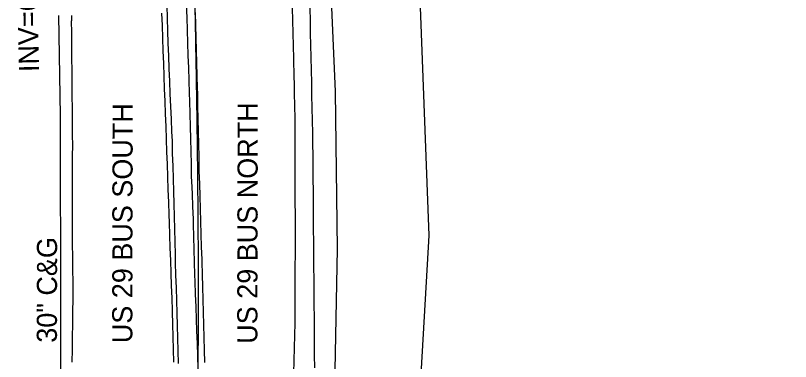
# Model space of a CAD drawing. Extents: x 1806071 to 1809844, y 912722 to 917035.
# Drawn here: x 1807795 to 1807948.7, y 914322 to 914390.5 of the extents above; entities that cross this region are included whole.
import ezdxf

# ---------------------------------------------------------------- set-up
doc = ezdxf.new("R2010")
doc.units = 0
for name, color, linetype in [('Exist Guardrail', 7, 'Continuous'), ('Exist Horizontal Alignment', 7, 'Continuous'), ('Exist Roads Curbs', 7, 'Continuous'), ('Exist Roads Curbs Text', 7, 'Continuous'), ('Exist Roads EOP', 7, 'Continuous'), ('Exist Roads EOP Text', 7, 'Continuous'), ('Exist Roads EOT', 7, 'Continuous'), ('Exist Structure Minor Pipes CMP 15 Inch Invert', 7, 'Continuous'), ('Exist Vegetation Woods Line', 7, 'Continuous')]:
    doc.layers.add(name, color=color, linetype=linetype)

msp = doc.modelspace()

# ---------------------------------------------------------------- linework, layer by layer
at = {"layer": 'Exist Guardrail'}
msp.add_lwpolyline([(1807850.76, 914510.93), (1807851.73, 914487.77), (1807853.97, 914451.62), (1807856.81, 914413.33), (1807858.44, 914375.43), (1807858.81, 914344.21), (1807858.12, 914306.52), (1807856.92, 914274.55), (1807855.37, 914244), (1807852.73, 914212.48), (1807848.46, 914181.91), (1807846.32, 914163.36), (1807846.04, 914153.64), (1807849.43, 914139.23), (1807855.94, 914121.82)], dxfattribs=at)
at = {"layer": 'Exist Horizontal Alignment'}
msp.add_spline([(1807829.7, 914431.48), (1807829.77, 914428.78), (1807829.83, 914426.08), (1807829.9, 914423.38), (1807829.96, 914420.68), (1807830.03, 914417.97), (1807830.09, 914415.27), (1807830.16, 914412.57), (1807830.22, 914409.87), (1807830.28, 914407.17), (1807830.34, 914404.46), (1807830.4, 914401.76), (1807830.46, 914399.06), (1807830.52, 914396.36), (1807830.57, 914393.66), (1807830.63, 914390.95), (1807830.68, 914388.25), (1807830.73, 914385.55), (1807830.78, 914382.85), (1807830.83, 914380.14), (1807830.88, 914377.44), (1807830.92, 914374.74), (1807830.96, 914372.04), (1807831, 914369.34), (1807831.04, 914366.63), (1807831.07, 914363.93), (1807831.1, 914361.23), (1807831.13, 914358.53), (1807831.16, 914355.82), (1807831.18, 914353.12), (1807831.2, 914350.42), (1807831.22, 914347.71), (1807831.24, 914345.01), (1807831.25, 914342.31), (1807831.25, 914339.61), (1807831.26, 914336.9), (1807831.26, 914334.2), (1807831.26, 914331.5), (1807831.25, 914328.8), (1807831.24, 914326.09), (1807831.22, 914323.39), (1807831.2, 914320.69), (1807831.18, 914317.99), (1807831.15, 914315.28), (1807831.12, 914312.58), (1807831.08, 914309.88), (1807831.04, 914307.18), (1807831, 914304.47), (1807830.94, 914301.77), (1807830.89, 914299.07), (1807830.83, 914296.37), (1807830.76, 914293.66), (1807830.69, 914290.96), (1807830.61, 914288.26), (1807830.53, 914285.56), (1807830.44, 914282.86), (1807830.35, 914280.16), (1807830.25, 914277.46), (1807830.14, 914274.76), (1807830.03, 914272.06), (1807829.92, 914269.36), (1807829.79, 914266.66), (1807829.66, 914263.96), (1807829.53, 914261.26), (1807829.38, 914258.56), (1807829.23, 914255.86), (1807829.08, 914253.16), (1807828.91, 914250.46), (1807828.74, 914247.77), (1807828.57, 914245.07), (1807828.38, 914242.37), (1807828.19, 914239.68), (1807827.99, 914236.98), (1807827.79, 914234.29), (1807827.57, 914231.59)], degree=3, dxfattribs=at)
at = {"layer": 'Exist Roads Curbs'}
msp.add_lwpolyline([(1807803.56, 914390.52), (1807803.64, 914386.65), (1807803.76, 914378.65), (1807803.88, 914370.65), (1807803.9, 914362.69), (1807803.92, 914354.69), (1807803.94, 914346.69), (1807803.96, 914338.69), (1807803.94, 914330.71), (1807803.94, 914322.71), (1807803.89, 914314.71)], dxfattribs=at)
at = {"layer": 'Exist Roads EOP'}
for points in [[(1807825.04, 914392.5), (1807825.12, 914390), (1807825.2, 914387.5), (1807825.28, 914385.01), (1807825.36, 914382.51), (1807825.44, 914379.97), (1807825.55, 914377.48), (1807825.66, 914374.98), (1807825.77, 914372.48), (1807825.89, 914369.98), (1807826, 914367.49), (1807826.08, 914365.66), (1807826.14, 914363.16), (1807826.21, 914360.67), (1807826.28, 914358.17), (1807826.35, 914355.67), (1807826.41, 914353.17), (1807826.48, 914350.67), (1807826.55, 914348.17), (1807826.61, 914345.67), (1807826.68, 914343.17), (1807826.73, 914341.55), (1807826.8, 914339.05), (1807826.87, 914336.55), (1807826.94, 914334.06), (1807827.01, 914331.56), (1807827.08, 914329.06), (1807827.15, 914326.56), (1807827.23, 914324.06), (1807827.3, 914321.56)], [(1807831.29, 914320.53), (1807831.2, 914323.03), (1807831.12, 914325.53), (1807831.03, 914328.03), (1807830.95, 914330.3), (1807830.84, 914332.8), (1807830.74, 914335.29), (1807830.64, 914337.79), (1807830.58, 914339.15), (1807830.52, 914341.65), (1807830.47, 914344.15), (1807830.41, 914346.65), (1807830.35, 914349.15), (1807830.33, 914350.17), (1807830.22, 914352.67), (1807830.11, 914355.17), (1807830.01, 914357.67), (1807829.97, 914358.55), (1807829.91, 914361.05), (1807829.85, 914363.55), (1807829.78, 914366.05), (1807829.72, 914368.55), (1807829.66, 914371.05), (1807829.6, 914373.55), (1807829.56, 914375.13), (1807829.48, 914377.62), (1807829.39, 914380.12), (1807829.31, 914382.62), (1807829.22, 914385.12), (1807829.14, 914387.62), (1807829.06, 914390.12), (1807828.97, 914392.62)], [(1807854.4, 914320.68), (1807854.37, 914323.18), (1807854.35, 914325.68), (1807854.33, 914328.18), (1807854.31, 914330.68), (1807854.29, 914333.18), (1807854.27, 914335.68), (1807854.25, 914338.18), (1807854.23, 914340.68), (1807854.21, 914343.18), (1807854.19, 914345.68), (1807854.17, 914348.18), (1807854.15, 914350.68), (1807854.13, 914353.18), (1807854.11, 914355.68), (1807854.09, 914358.18), (1807854.07, 914360.68), (1807854.05, 914363.18), (1807854.04, 914364.72), (1807853.98, 914367.22), (1807853.93, 914369.71), (1807853.88, 914372.21), (1807853.83, 914374.71), (1807853.78, 914377.21), (1807853.72, 914379.71), (1807853.67, 914382.21), (1807853.62, 914384.71), (1807853.57, 914386.97), (1807853.54, 914389.47), (1807853.51, 914391.97)], [(1807806.14, 914390.53), (1807806.17, 914389.49)], [(1807806.28, 914321.83), (1807806.32, 914324.33), (1807806.35, 914326.83), (1807806.38, 914329.33), (1807806.41, 914331.83), (1807806.45, 914334.33), (1807806.46, 914335.18), (1807806.44, 914337.68), (1807806.41, 914340.18), (1807806.39, 914342.68), (1807806.37, 914345.18), (1807806.35, 914347.68), (1807806.35, 914347.93), (1807806.36, 914350.43), (1807806.36, 914352.93), (1807806.36, 914355.43), (1807806.37, 914357.93), (1807806.37, 914360.43), (1807806.37, 914362.93), (1807806.38, 914364.59), (1807806.36, 914367.09), (1807806.34, 914369.59), (1807806.32, 914372.09), (1807806.29, 914374.59), (1807806.27, 914377.09), (1807806.25, 914379.59), (1807806.23, 914382.09), (1807806.21, 914384.59), (1807806.19, 914387.09), (1807806.17, 914389.47)]]:
    msp.add_lwpolyline(points, dxfattribs=at)
at = {"layer": 'Exist Roads EOT'}
for points in [[(1807850.27, 914319.66), (1807850.33, 914322.16), (1807850.39, 914324.66), (1807850.46, 914327.16), (1807850.51, 914329.52), (1807850.51, 914332.02), (1807850.51, 914334.52), (1807850.51, 914337.02), (1807850.51, 914338.22), (1807850.52, 914340.72), (1807850.54, 914343.22), (1807850.55, 914345.72), (1807850.56, 914348.22), (1807850.57, 914348.56), (1807850.54, 914351.06), (1807850.52, 914353.56), (1807850.5, 914356.06), (1807850.49, 914357.45), (1807850.49, 914359.95), (1807850.48, 914362.45), (1807850.48, 914364.95), (1807850.48, 914367.45), (1807850.48, 914369.95), (1807850.48, 914370.11), (1807850.43, 914372.61), (1807850.38, 914375.11), (1807850.35, 914376.42), (1807850.31, 914378.92), (1807850.27, 914381.42), (1807850.26, 914382.02), (1807850.2, 914384.52), (1807850.13, 914387.02), (1807850.07, 914389.51), (1807850, 914392.01)], [(1807826.44, 914321.82), (1807826.37, 914324.32), (1807826.31, 914326.82), (1807826.24, 914329.32), (1807826.18, 914331.82), (1807826.17, 914331.98), (1807826.09, 914334.48), (1807826, 914336.98), (1807825.91, 914339.48), (1807825.83, 914341.97), (1807825.74, 914344.47), (1807825.66, 914346.97), (1807825.57, 914349.47), (1807825.52, 914351.04), (1807825.43, 914353.54), (1807825.34, 914356.04), (1807825.25, 914358.53), (1807825.16, 914361.03), (1807825.07, 914363.53), (1807824.98, 914366.03), (1807824.89, 914368.53), (1807824.8, 914371.03), (1807824.71, 914373.52), (1807824.62, 914376.02), (1807824.53, 914378.52), (1807824.44, 914381.02), (1807824.35, 914383.52), (1807824.26, 914386.02), (1807824.17, 914388.51), (1807824.08, 914391.01)], [(1807830.66, 914391.11), (1807830.73, 914388.61), (1807830.8, 914386.11), (1807830.86, 914383.62), (1807830.93, 914381.12), (1807831, 914378.62), (1807831.07, 914376.12), (1807831.1, 914375.04), (1807831.16, 914372.54), (1807831.21, 914370.04), (1807831.26, 914367.54), (1807831.32, 914365.04), (1807831.37, 914362.54), (1807831.43, 914360.04), (1807831.43, 914359.69), (1807831.51, 914357.19), (1807831.59, 914354.69), (1807831.66, 914352.19), (1807831.74, 914349.69), (1807831.81, 914347.19), (1807831.89, 914344.69), (1807831.97, 914342.19), (1807831.98, 914341.71), (1807832.05, 914339.21), (1807832.12, 914336.72), (1807832.19, 914334.22), (1807832.25, 914331.72), (1807832.32, 914329.22), (1807832.39, 914326.72), (1807832.46, 914324.22), (1807832.53, 914321.72)]]:
    msp.add_lwpolyline(points, dxfattribs=at)
at = {"layer": 'Exist Vegetation Woods Line'}
msp.add_lwpolyline([(1808209.7, 914001.57), (1808107.61, 914028.54), (1808011.74, 914053.67), (1807944.25, 914072.98), (1807895.34, 914095.43), (1807867.86, 914136.36), (1807863.63, 914175.24), (1807871.41, 914248.45), (1807877.07, 914346.92), (1807874.57, 914413.12), (1807899.31, 914431.8), (1808008.84, 914431.01), (1808040.88, 914453.15), (1808054.97, 914503.44), (1808066.23, 914516.91)], dxfattribs=at)

# ---------------------------------------------------------------- texts
at = {"layer": 'Exist Roads Curbs Text'}
msp.add_text('30" C&G', height=4, rotation=89.8716, dxfattribs=at).set_placement((1807803.25, 914325.67))
at = {"layer": 'Exist Roads EOP Text'}
for s, p in [('US 29 BUS SOUTH', (1807818.21, 914325.58)), ('US 29 BUS NORTH', (1807843.01, 914325.46))]:
    msp.add_text(s, height=4, rotation=89.9098, dxfattribs=at).set_placement(p)
at = {"layer": 'Exist Structure Minor Pipes CMP 15 Inch Invert'}
msp.add_text("INV=699.52'", height=4, rotation=91.329, dxfattribs=at).set_placement((1807799.73, 914379.36))

doc.saveas('drawing.dxf')
